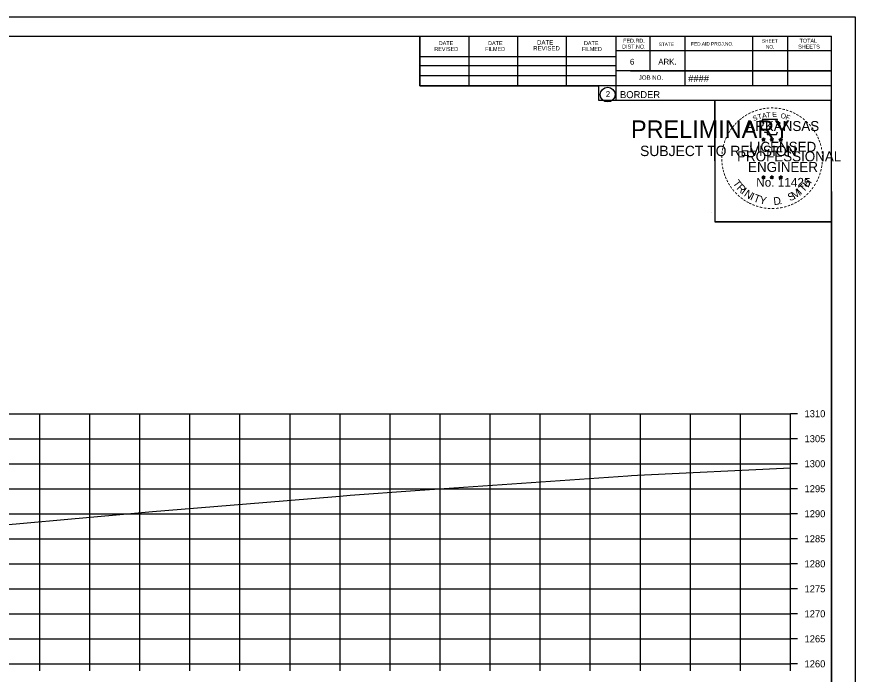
# Model space of a CAD drawing. Extents: x -70 to 701944, y -4 to 666871.
# Drawn here: x 678497.3 to 678664.8, y 651824.2 to 651955.6 of the extents above; entities that cross this region are included whole.
import ezdxf

# ---------------------------------------------------------------- set-up
doc = ezdxf.new("R2010")
doc.units = 0
for name, color, linetype in [('R_Axis', 7, 'Continuous'), ('R_Axis Annot', 7, 'Continuous'), ('R_Border', 7, 'Continuous'), ('R_Border PE', 7, 'Continuous'), ('R_Border Prem', 7, 'Continuous'), ('R_Exist Surface', 7, 'Continuous'), ('R_Grid', 7, 'Continuous'), ('R_No Plot', 7, 'Continuous')]:
    doc.layers.add(name, color=color, linetype=linetype)

msp = doc.modelspace()

# ---------------------------------------------------------------- linework, layer by layer
at = {"layer": 'R_Axis'}
for p, q in [((678651.91, 651826.26), (678651.91, 651876.26)), ((678653.31, 651876.26), (678651.91, 651876.26)), ((678653.31, 651871.26), (678651.91, 651871.26)), ((678653.31, 651866.26), (678651.91, 651866.26)), ((678653.31, 651861.26), (678651.91, 651861.26)), ((678653.31, 651856.26), (678651.91, 651856.26)), ((678653.31, 651851.26), (678651.91, 651851.26)), ((678653.31, 651846.26), (678651.91, 651846.26)), ((678653.31, 651841.26), (678651.91, 651841.26)), ((678653.31, 651836.26), (678651.91, 651836.26)), ((678653.31, 651831.26), (678651.91, 651831.26)), ((678351.91, 651826.26), (678651.91, 651826.26)), ((678501.91, 651824.86), (678501.91, 651826.26)), ((678511.91, 651824.86), (678511.91, 651826.26)), ((678521.91, 651824.86), (678521.91, 651826.26)), ((678531.91, 651824.86), (678531.91, 651826.26)), ((678541.91, 651824.86), (678541.91, 651826.26)), ((678551.91, 651824.86), (678551.91, 651826.26)), ((678561.91, 651824.86), (678561.91, 651826.26)), ((678571.91, 651824.86), (678571.91, 651826.26)), ((678581.91, 651824.86), (678581.91, 651826.26)), ((678591.91, 651824.86), (678591.91, 651826.26)), ((678601.91, 651824.86), (678601.91, 651826.26)), ((678611.91, 651824.86), (678611.91, 651826.26)), ((678621.91, 651824.86), (678621.91, 651826.26)), ((678631.91, 651824.86), (678631.91, 651826.26)), ((678641.91, 651824.86), (678641.91, 651826.26)), ((678651.91, 651824.86), (678651.91, 651826.26)), ((678653.31, 651826.26), (678651.91, 651826.26))]:
    msp.add_line(p, q, dxfattribs=at)
at = {"layer": 'R_Border'}
for p, q in [((678343.91, 651951.72), (678660.09, 651951.72)), ((678577.83, 651941.84), (678577.83, 651951.72)), ((678587.69, 651941.84), (678587.69, 651951.52)), ((678597.45, 651941.84), (678597.45, 651951.52)), ((678607.13, 651941.84), (678607.13, 651951.52)), ((678616.99, 651951.72), (678616.99, 651938.92)), ((678623.83, 651951.72), (678623.83, 651944.78)), ((678630.77, 651951.72), (678630.77, 651941.84)), ((678644.35, 651951.72), (678644.35, 651941.84)), ((678651.29, 651951.72), (678651.29, 651941.84)), ((678660.09, 651746.26), (678660.09, 651951.72)), ((678660.09, 651948.78), (678616.99, 651948.78)), ((678660.09, 651948.8), (678660.09, 651948.8)), ((678577.83, 651947.7), (678616.99, 651947.7)), ((678577.83, 651945.84), (678616.99, 651945.84)), ((678577.83, 651941.84), (678577.83, 651943.9)), ((678577.83, 651943.9), (678616.99, 651943.9)), ((678660.09, 651944.78), (678616.99, 651944.78)), ((678619.95, 651944.78), (678660.09, 651944.78)), ((678660.09, 651941.84), (678577.83, 651941.84)), ((678616.99, 651938.92), (678660.09, 651938.92))]:
    msp.add_line(p, q, dxfattribs=at)
msp.add_circle((678615.38, 651940.06), 1.47, dxfattribs=at)
at = {"layer": 'R_Border PE'}
for p, q in [((678646.18, 651931.18), (678646.53, 651931.07)), ((678646.18, 651931.18), (678646.43, 651931.13)), ((678646.18, 651931.18), (678646.41, 651931.06)), ((678646.31, 651930.77), (678646.53, 651931.07)), ((678646.31, 651930.77), (678646.44, 651931.01)), ((678646.31, 651930.77), (678646.52, 651930.99)), ((678646.53, 651931.43), (678646.48, 651931.18)), ((678646.74, 651930.77), (678646.52, 651930.98)), ((678646.53, 651931.07), (678646.53, 651931.43)), ((678646.53, 651931.43), (678646.57, 651931.18)), ((678646.87, 651931.18), (678646.53, 651931.07)), ((678646.74, 651930.77), (678646.53, 651931.07)), ((678646.87, 651931.18), (678646.59, 651931.13)), ((678646.74, 651930.77), (678646.6, 651931.06)), ((678646.87, 651931.18), (678646.67, 651931.08)), ((678647.85, 651931.18), (678648.2, 651931.07)), ((678647.85, 651931.18), (678648.1, 651931.13)), ((678647.85, 651931.18), (678648.08, 651931.06)), ((678647.98, 651930.77), (678648.2, 651931.07)), ((678647.98, 651930.77), (678648.11, 651931.01)), ((678647.98, 651930.77), (678648.19, 651930.99)), ((678648.2, 651931.43), (678648.15, 651931.18)), ((678648.41, 651930.77), (678648.19, 651930.98)), ((678648.2, 651931.07), (678648.2, 651931.43)), ((678648.2, 651931.43), (678648.24, 651931.18)), ((678648.54, 651931.18), (678648.2, 651931.07)), ((678648.41, 651930.77), (678648.2, 651931.07)), ((678648.54, 651931.18), (678648.26, 651931.13)), ((678648.41, 651930.77), (678648.27, 651931.06)), ((678648.54, 651931.18), (678648.34, 651931.08)), ((678649.61, 651931.17), (678649.96, 651931.05)), ((678649.61, 651931.17), (678649.86, 651931.12)), ((678649.61, 651931.17), (678649.85, 651931.04)), ((678649.74, 651930.76), (678649.96, 651931.05)), ((678649.74, 651930.76), (678649.87, 651931)), ((678649.74, 651930.76), (678649.96, 651930.97)), ((678649.96, 651931.42), (678649.92, 651931.17)), ((678649.96, 651931.05), (678649.96, 651931.42)), ((678649.96, 651931.42), (678650.01, 651931.17)), ((678650.31, 651931.17), (678649.96, 651931.05)), ((678650.17, 651930.76), (678649.96, 651931.05)), ((678650.17, 651930.76), (678649.96, 651930.97)), ((678650.31, 651931.17), (678650.02, 651931.12)), ((678650.17, 651930.76), (678650.04, 651931.05)), ((678650.31, 651931.17), (678650.1, 651931.06)), ((678646.17, 651923.6), (678646.52, 651923.49)), ((678646.17, 651923.6), (678646.43, 651923.56)), ((678646.17, 651923.6), (678646.41, 651923.48)), ((678646.31, 651923.2), (678646.52, 651923.49)), ((678646.31, 651923.2), (678646.43, 651923.44)), ((678646.31, 651923.2), (678646.52, 651923.41)), ((678646.52, 651923.86), (678646.48, 651923.61)), ((678646.52, 651923.49), (678646.52, 651923.86)), ((678646.52, 651923.86), (678646.57, 651923.61)), ((678646.87, 651923.6), (678646.52, 651923.49)), ((678646.73, 651923.2), (678646.52, 651923.49)), ((678646.73, 651923.2), (678646.52, 651923.41)), ((678646.87, 651923.6), (678646.58, 651923.56)), ((678646.73, 651923.2), (678646.6, 651923.49)), ((678646.87, 651923.6), (678646.66, 651923.5)), ((678647.84, 651923.6), (678648.19, 651923.49)), ((678647.84, 651923.6), (678648.09, 651923.56)), ((678647.84, 651923.6), (678648.08, 651923.48)), ((678647.97, 651923.2), (678648.19, 651923.49)), ((678647.97, 651923.2), (678648.1, 651923.44)), ((678647.97, 651923.2), (678648.19, 651923.41)), ((678648.19, 651923.86), (678648.15, 651923.61)), ((678648.19, 651923.49), (678648.19, 651923.86)), ((678648.19, 651923.86), (678648.24, 651923.61)), ((678648.54, 651923.6), (678648.19, 651923.49)), ((678648.4, 651923.2), (678648.19, 651923.49)), ((678648.4, 651923.2), (678648.19, 651923.41)), ((678648.54, 651923.6), (678648.25, 651923.56)), ((678648.4, 651923.2), (678648.27, 651923.49)), ((678648.54, 651923.6), (678648.33, 651923.5)), ((678649.61, 651923.59), (678649.96, 651923.48)), ((678649.61, 651923.59), (678649.86, 651923.55)), ((678649.61, 651923.59), (678649.85, 651923.47)), ((678649.74, 651923.19), (678649.96, 651923.48)), ((678649.74, 651923.19), (678649.87, 651923.43)), ((678649.74, 651923.19), (678649.96, 651923.4)), ((678649.96, 651923.85), (678649.92, 651923.6)), ((678649.96, 651923.48), (678649.96, 651923.85)), ((678649.96, 651923.85), (678650.01, 651923.6)), ((678650.3, 651923.59), (678649.96, 651923.48)), ((678650.17, 651923.19), (678649.96, 651923.48)), ((678650.17, 651923.19), (678649.96, 651923.4)), ((678650.3, 651923.59), (678650.02, 651923.55)), ((678650.17, 651923.19), (678650.03, 651923.48)), ((678650.3, 651923.59), (678650.1, 651923.49))]:
    msp.add_line(p, q, dxfattribs=at)
for points in [[(678646.22, 651935.06), (678646.49, 651934.23)], [(678649.73, 651934.13), (678649.87, 651934.42), (678649.19, 651934.39), (678649.33, 651935.06), (678646.22, 651935.06)], [(678646.71, 651932.63), (678646.71, 651932.55), (678647.27, 651932.53), (678647.22, 651932.05), (678649.09, 651932.05), (678649.29, 651932.59)], [(678646.53, 651931.43), (678646.74, 651930.77), (678646.18, 651931.18), (678646.87, 651931.18), (678646.31, 651930.77), (678646.53, 651931.43)], [(678648.2, 651931.43), (678648.41, 651930.77), (678647.85, 651931.18), (678648.54, 651931.18), (678647.98, 651930.77), (678648.2, 651931.43)], [(678649.96, 651931.42), (678650.17, 651930.76), (678649.61, 651931.17), (678650.31, 651931.17), (678649.74, 651930.76), (678649.96, 651931.42)], [(678646.52, 651923.86), (678646.73, 651923.2), (678646.17, 651923.6), (678646.87, 651923.6), (678646.31, 651923.2), (678646.52, 651923.86)], [(678648.19, 651923.86), (678648.4, 651923.2), (678647.84, 651923.6), (678648.54, 651923.6), (678647.97, 651923.2), (678648.19, 651923.86)], [(678649.96, 651923.85), (678650.17, 651923.19), (678649.61, 651923.59), (678650.3, 651923.59), (678649.74, 651923.19), (678649.96, 651923.85)]]:
    msp.add_lwpolyline(points, dxfattribs=at)
for centre, radius in [((678646.52, 651931.07), 0.172), ((678646.52, 651931.07), 0.145), ((678646.52, 651931.07), 0.116), ((678646.52, 651931.07), 0.0991), ((678646.52, 651931.07), 0.0747), ((678646.52, 651931.07), 0.0495), ((678646.52, 651931.07), 0.0296), ((678648.19, 651931.07), 0.172), ((678648.19, 651931.07), 0.145), ((678648.19, 651931.07), 0.116), ((678648.19, 651931.07), 0.0991), ((678648.19, 651931.07), 0.0747), ((678648.19, 651931.07), 0.0495), ((678648.19, 651931.07), 0.0296), ((678649.96, 651931.05), 0.172), ((678649.96, 651931.05), 0.145), ((678649.96, 651931.05), 0.116), ((678649.96, 651931.05), 0.0991), ((678649.96, 651931.05), 0.0747), ((678649.96, 651931.05), 0.0495), ((678649.96, 651931.05), 0.0296), ((678646.52, 651923.49), 0.172), ((678646.52, 651923.49), 0.145), ((678646.52, 651923.49), 0.116), ((678646.52, 651923.49), 0.0991), ((678646.52, 651923.49), 0.0747), ((678646.52, 651923.49), 0.0495), ((678646.52, 651923.49), 0.0296), ((678648.19, 651923.49), 0.172), ((678648.19, 651923.49), 0.145), ((678648.19, 651923.49), 0.116), ((678648.19, 651923.49), 0.0991), ((678648.19, 651923.49), 0.0747), ((678648.19, 651923.49), 0.0495), ((678648.19, 651923.49), 0.0296), ((678649.96, 651923.48), 0.172), ((678649.96, 651923.48), 0.145), ((678649.96, 651923.48), 0.116), ((678649.96, 651923.48), 0.0991), ((678649.96, 651923.48), 0.0747), ((678649.96, 651923.48), 0.0495), ((678649.96, 651923.48), 0.0296)]:
    msp.add_circle(centre, radius, dxfattribs=at)
at = {"layer": 'R_Exist Surface'}
msp.add_lwpolyline([(678487.47, 651853.37), (678518.64, 651856.18), (678524.41, 651856.72), (678546.45, 651858.51), (678561.87, 651859.8), (678563.94, 651859.96), (678576.91, 651860.91), (678619.43, 651863.87), (678620.12, 651863.92), (678621.37, 651863.98), (678651.91, 651865.44)], dxfattribs=at)
at = {"layer": 'R_Grid'}
for p, q in [((678351.91, 651876.26), (678651.91, 651876.26)), ((678501.91, 651826.26), (678501.91, 651876.26)), ((678511.91, 651826.26), (678511.91, 651876.26)), ((678521.91, 651826.26), (678521.91, 651876.26)), ((678531.91, 651826.26), (678531.91, 651876.26)), ((678541.91, 651826.26), (678541.91, 651876.26)), ((678551.91, 651826.26), (678551.91, 651876.26)), ((678561.91, 651826.26), (678561.91, 651876.26)), ((678571.91, 651826.26), (678571.91, 651876.26)), ((678581.91, 651826.26), (678581.91, 651876.26)), ((678591.91, 651826.26), (678591.91, 651876.26)), ((678601.91, 651826.26), (678601.91, 651876.26)), ((678611.91, 651826.26), (678611.91, 651876.26)), ((678621.91, 651826.26), (678621.91, 651876.26)), ((678631.91, 651826.26), (678631.91, 651876.26)), ((678641.91, 651826.26), (678641.91, 651876.26)), ((678651.91, 651826.26), (678651.91, 651876.26)), ((678351.91, 651871.26), (678651.91, 651871.26)), ((678351.91, 651866.26), (678651.91, 651866.26)), ((678351.91, 651861.26), (678651.91, 651861.26)), ((678351.91, 651856.26), (678651.91, 651856.26)), ((678351.91, 651851.26), (678651.91, 651851.26)), ((678351.91, 651846.26), (678651.91, 651846.26)), ((678351.91, 651841.26), (678651.91, 651841.26)), ((678351.91, 651836.26), (678651.91, 651836.26)), ((678351.91, 651831.26), (678651.91, 651831.26)), ((678351.91, 651826.26), (678651.91, 651826.26))]:
    msp.add_line(p, q, dxfattribs=at)
at = {"layer": 'R_No Plot'}
for p, q in [((678331.51, 651955.62), (678664.84, 651955.62)), ((678636.13, 651916.47), (678636.13, 651916.47))]:
    msp.add_line(p, q, dxfattribs=at)
for points in [[(678331.5, 651955.62), (678664.84, 651955.62), (678664.84, 651742.28), (678331.5, 651742.28)], [(678577.83, 651951.72), (678577.83, 651941.84), (678613.56, 651941.84), (678613.56, 651938.92), (678636.76, 651938.92), (678636.76, 651914.59), (678660.09, 651914.59), (678660.09, 651746.26), (678343.91, 651746.26), (678343.91, 651951.72)], [(678636.76, 651938.92), (678659.97, 651938.92), (678660.09, 651914.59), (678636.88, 651914.59)]]:
    msp.add_lwpolyline(points, close=True, dxfattribs=at)

# ---------------------------------------------------------------- texts
at = {"layer": 'R_Axis Annot'}
for s, p in [('1310', (678654.71, 651875.56)), ('1305', (678654.71, 651870.56)), ('1300', (678654.71, 651865.56)), ('1295', (678654.71, 651860.56)), ('1290', (678654.71, 651855.56)), ('1285', (678654.71, 651850.56)), ('1280', (678654.71, 651845.56)), ('1275', (678654.71, 651840.56)), ('1270', (678654.71, 651835.56)), ('1265', (678654.71, 651830.56)), ('1260', (678654.71, 651825.56))]:
    msp.add_text(s, height=1.4, dxfattribs=at).set_placement(p)
at = {"layer": 'R_Border'}
for s, height, p in [('DATE', 0.782, (678581.63, 651949.96)), ('DATE', 0.782, (678591.49, 651949.96)), ('DATE', 0.879, (678601.27, 651950.06)), ('DATE', 0.782, (678610.65, 651949.96)), ('FED.RD.', 0.782, (678618.47, 651950.44)), ('STATE', 0.684, (678625.59, 651949.76)), ('FED.AID PROJ.NO.', 0.684, (678632.05, 651949.86)), ('SHEET', 0.684, (678646.21, 651950.44)), ('TOTAL', 0.782, (678653.73, 651950.44)), ('REVISED', 0.782, (678580.75, 651948.78)), ('FILMED', 0.782, (678590.91, 651948.78)), ('REVISED', 0.879, (678600.49, 651948.88)), ('FILMED', 0.782, (678610.25, 651948.78)), ('DIST.NO.', 0.782, (678618.27, 651949.26)), ('NO.', 0.684, (678646.99, 651949.26)), ('SHEETS', 0.782, (678653.45, 651949.26)), ('6', 1.17, (678619.83, 651946.04)), ('ARK.', 1.172, (678625.49, 651946.04)), ('JOB NO.', 0.879, (678621.59, 651943.02)), ('####', 1.4, (678631.47, 651942.58)), ('2', 1.17, (678615, 651939.57)), ('BORDER', 1.4, (678617.85, 651939.35))]:
    msp.add_text(s, height=height, rotation=360, dxfattribs=at).set_placement(p)
at = {"layer": 'R_Border PE'}
for s, height, rotation, p in [('-', 1.6, 24.3072, (678644.33, 651935.91)), ('-', 1.6, 19.1761, (678644.97, 651936.18)), ('-', 1.6, 13.6301, (678645.72, 651936.42)), ('-', 1.6, 10.2193, (678646.39, 651936.59)), ('-', 1.6, 5.8968, (678647.12, 651936.7)), ('-', 1.6, 0.1862, (678647.89, 651936.77)), ('-', 1.6, 357.743, (678648.62, 651936.75)), ('-', 1.6, 352.1617, (678649.36, 651936.7)), ('-', 1.6, 347.2049, (678650.08, 651936.58)), ('-', 1.6, 342.3362, (678650.72, 651936.43)), ('-', 1.6, 337.8551, (678651.45, 651936.21)), ('-', 1.6, 38.9507, (678642.05, 651934.45)), ('-', 1.6, 36.2317, (678642.52, 651934.83)), ('-', 1.6, 34.0636, (678643.1, 651935.23)), ('-', 1.6, 28.7918, (678643.7, 651935.6)), ('S', 1, 21.594, (678644.57, 651934.73)), ('T', 1, 16.4036, (678645.49, 651935.06)), ('A', 1, 11.2132, (678646.31, 651935.32)), ('T', 1, 6.0228, (678647.16, 651935.48)), ('E', 1, 0.8323, (678648.27, 651935.59)), ('O', 1, 350.4515, (678649.87, 651935.38)), ('F', 1, 340.0707, (678650.82, 651935.15)), ('-', 1.6, 334.1211, (678652.08, 651935.94)), ('-', 1.6, 329.6409, (678652.66, 651935.65)), ('-', 1.6, 325.8627, (678653.3, 651935.29)), ('-', 1.6, 320.5297, (678653.91, 651934.87)), ('-', 1.6, 54.2325, (678640.35, 651932.51)), ('-', 1.6, 50.6142, (678640.76, 651933.07)), ('-', 1.6, 48.423, (678641.17, 651933.56)), ('-', 1.6, 42.9622, (678641.61, 651934.04)), ('ARKANSAS', 2, 360, (678643.07, 651932.77)), ('-', 1.6, 315.5786, (678654.51, 651934.38)), ('-', 1.6, 309.8797, (678655.08, 651933.83)), ('-', 1.6, 306.6522, (678655.61, 651933.23)), ('-', 1.6, 62.8713, (678639.71, 651931.36)), ('-', 1.6, 58.0706, (678640.03, 651931.98)), ('-', 1.4, 303.6753, (678656.09, 651932.66)), ('-', 1.6, 299.6684, (678656.41, 651932.05)), ('-', 1.6, 75.461, (678639.04, 651929.41)), ('-', 1.6, 72.3945, (678639.23, 651930.12)), ('-', 1.6, 67.7743, (678639.45, 651930.75)), ('LICENSED', 2, 360, (678643.67, 651928.62)), ('DWB', 0.01, 360, (678646.51, 651931.06)), ('DWB', 0.01, 360, (678648.18, 651931.06)), ('DWB', 0.01, 360, (678649.95, 651931.05)), ('-', 1.6, 294.6628, (678656.74, 651931.44)), ('-', 1.6, 290.5728, (678656.99, 651930.86)), ('-', 1.6, 285.1233, (678657.23, 651930.28)), ('-', 1.6, 85.1863, (678638.83, 651928.01)), ('-', 1.6, 81.2013, (678638.91, 651928.7)), ('PROFESSIONAL', 2, 360, (678641.24, 651926.71)), ('-', 1.6, 280.5493, (678657.43, 651929.54)), ('-', 1.6, 276.5962, (678657.59, 651928.77)), ('-', 1.6, 94.1959, (678638.84, 651926.58)), ('-', 1.6, 89.0622, (678638.8, 651927.3)), ('-', 1.6, 274.3301, (678657.65, 651928.05)), ('-', 1.6, 269.9407, (678657.68, 651927.42)), ('-', 1.6, 98.9479, (678638.91, 651925.91)), ('-', 1.6, 101.7149, (678639.05, 651925.18)), ('-', 1.6, 105.4578, (678639.21, 651924.58)), ('ENGINEER', 2, 360, (678643.43, 651924.59)), ('-', 1.6, 255.7626, (678657.48, 651925.42)), ('-', 1.6, 260.9953, (678657.59, 651926.1)), ('-', 1.6, 263.5172, (678657.66, 651926.75)), ('-', 1.6, 109.0874, (678639.42, 651923.95)), ('-', 1.6, 114.0643, (678639.68, 651923.36)), ('No. 11425', 1.757, 360, (678645.06, 651921.64)), ('DWB', 0.01, 360, (678646.51, 651923.49)), ('DWB', 0.01, 360, (678648.18, 651923.49)), ('DWB', 0.01, 360, (678649.94, 651923.48)), ('H', 1.54, 54.6088, (678655.4, 651921.37)), ('-', 1.6, 247.8887, (678657.08, 651924.03)), ('-', 1.6, 252.8681, (678657.3, 651924.7)), ('-', 1.6, 115.7289, (678639.98, 651922.74)), ('-', 1.6, 120.4471, (678640.34, 651922.15)), ('-', 1.6, 125.8934, (678640.74, 651921.59)), ('T', 1.54, 306.0406, (678640.28, 651922.33)), ('R', 1.54, 314.005, (678641.04, 651921.28)), ('T', 1.54, 46.6444, (678654.51, 651920.42)), ('-', 1.6, 239.0712, (678656.42, 651922.65)), ('-', 1.6, 244.6197, (678656.82, 651923.4)), ('-', 1.6, 130.7181, (678641.2, 651921.04)), ('-', 1.6, 134.2238, (678641.72, 651920.5)), ('-', 1.6, 138.9338, (678642.25, 651920.03)), ('I', 1.54, 321.9694, (678641.94, 651920.35)), ('N', 1.54, 326.5002, (678642.51, 651919.88)), ('I', 1.54, 335.3603, (678643.72, 651919.09)), ('T', 1.54, 339.8912, (678644.38, 651918.77)), ('S', 1.54, 26.9312, (678651.83, 651918.69)), ('M', 1.54, 32.6563, (678652.67, 651919.1)), ('I', 1.54, 42.1136, (678653.95, 651919.95)), ('-', 1.6, 225.7653, (678655.11, 651920.86)), ('-', 1.6, 231.2538, (678655.59, 651921.43)), ('-', 1.6, 233.8452, (678656.02, 651921.99)), ('-', 1.6, 144.6463, (678642.8, 651919.63)), ('-', 1.6, 148.0898, (678643.36, 651919.25)), ('-', 1.6, 151.5704, (678643.94, 651918.93)), ('-', 1.6, 154.6002, (678644.46, 651918.68)), ('Y', 1.54, 347.8556, (678645.6, 651918.32)), ('D', 1.54, 6.3969, (678648.58, 651917.96)), ('.', 1.54, 13.7642, (678649.77, 651918.09)), ('-', 1.6, 204.2516, (678652.32, 651918.83)), ('-', 1.6, 207.3568, (678652.95, 651919.15)), ('-', 1.6, 212.2491, (678653.51, 651919.49)), ('-', 1.6, 215.7363, (678654.04, 651919.88)), ('-', 1.6, 221.0851, (678654.59, 651920.35)), ('-', 1.6, 158.5612, (678645.09, 651918.43)), ('-', 1.6, 162.7983, (678645.78, 651918.22)), ('-', 1.6, 167.5555, (678646.49, 651918.05)), ('-', 1.6, 173.1155, (678647.26, 651917.94)), ('-', 1.6, 176.5183, (678648.01, 651917.89)), ('-', 1.6, 181.5918, (678648.75, 651917.91)), ('-', 1.6, 185.8167, (678649.56, 651917.98)), ('-', 1.6, 191.2858, (678650.3, 651918.12)), ('-', 1.6, 195.4743, (678651.03, 651918.31)), ('-', 1.6, 200.7184, (678651.71, 651918.56))]:
    msp.add_text(s, height=height, rotation=rotation, dxfattribs=at).set_placement(p)
at = {"layer": 'R_Border Prem'}
for s, height, p in [('PRELIMINARY', 3.5, (678620.04, 651931.39)), ('DWB', 0.01, (678620.79, 651933.23)), ('SUBJECT TO REVISION', 2.0751, (678621.85, 651927.76))]:
    msp.add_text(s, height=height, rotation=360, dxfattribs=at).set_placement(p)

doc.saveas('drawing.dxf')
